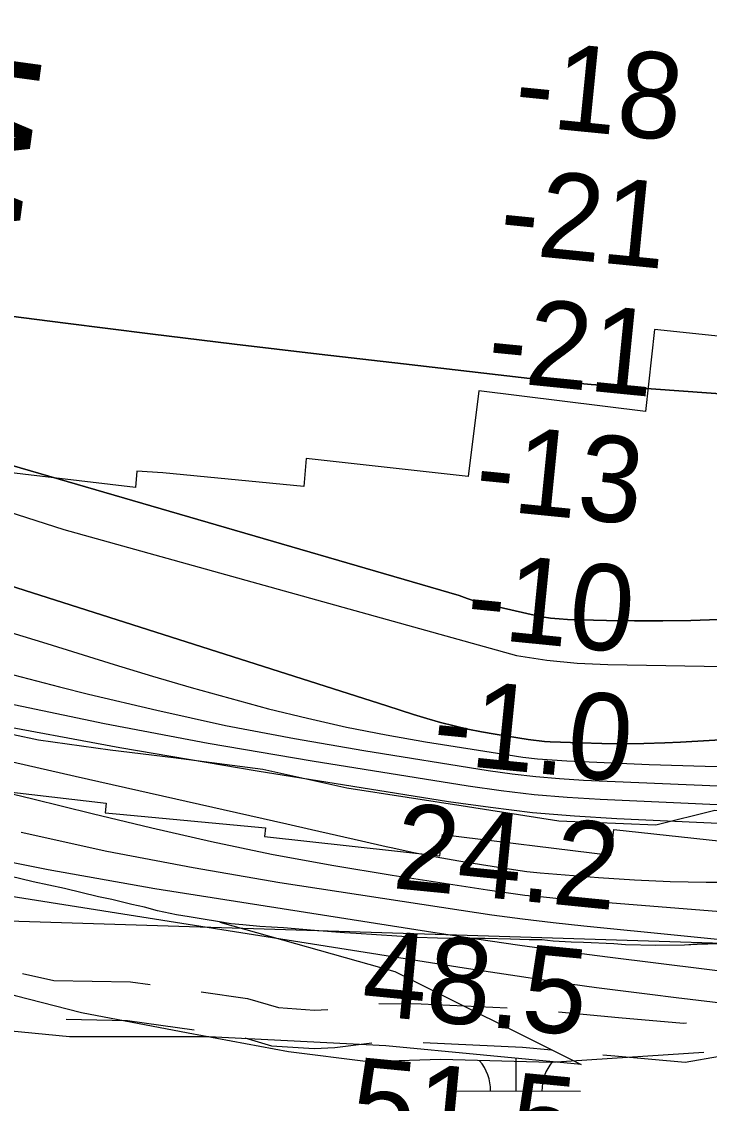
# Model space of a CAD drawing. Extents: x 3161615 to 3199515, y 867541 to 892976.
# Drawn here: x 3193214 to 3193749, y 877359 to 878200 of the extents above; entities that cross this region are included whole.
import ezdxf

# ---------------------------------------------------------------- set-up
doc = ezdxf.new("R2010")
doc.units = 0
for name, color, linetype in [('V-RIVR-EDGE', 7, 'Continuous'), ('V-RIVR-RANG', 7, 'Continuous'), ('V-ROAD-CNTR', 7, 'Continuous'), ('V-RRAP-RVMT', 7, 'Continuous'), ('V-SITE-VEGE', 7, 'Continuous'), ('V-TOPO-DPTH', 7, 'Continuous'), ('V-TOPO-GNAM-IDEN', 7, 'Continuous'), ('V-TOPO-MAJR', 7, 'Continuous'), ('V-TOPO-MINR', 7, 'Continuous'), ('V-TOPO-WATR', 7, 'Continuous'), ('V-WETL-SWMP', 7, 'Continuous')]:
    doc.layers.add(name, color=color, linetype=linetype)

msp = doc.modelspace()

# ---------------------------------------------------------------- linework, layer by layer
at = {"layer": 'V-RIVR-EDGE'}
msp.add_lwpolyline([(3193187.73, 877649.62), (3193226.82, 877641.41), (3193282.59, 877633.64), (3193331.7, 877627.8), (3193401.3, 877618.57), (3193466.59, 877604.1), (3193560.5, 877589.56), (3193631.53, 877578.42), (3193706.87, 877575.37), (3193752.67, 877586.7), (3193793.21, 877586.6), (3193828.99, 877591.76), (3193852.83, 877591.7), (3193931.5, 877583.88), (3193984.9, 877583.27), (3194042.6, 877580.74), (3194081.72, 877585.41), (3194155.15, 877582.85), (3194189.96, 877582.76), (3194241.48, 877588.83), (3194251.49, 877588.33)], dxfattribs=at)
at = {"layer": 'V-ROAD-CNTR'}
for points in [[(3192401.53, 877727.58), (3192442.78, 877709.28), (3192486.46, 877690.57), (3192563.54, 877673.44), (3192644.75, 877638.17), (3192709.25, 877614.86), (3192772.01, 877595.35), (3192823.77, 877581.44), (3192914.87, 877557.32), (3192945.78, 877549.71), (3192973.9, 877535.8), (3193038.3, 877511.87), (3193069.76, 877494.32), (3193121.8, 877470.08), (3193154.79, 877457.92), (3193208.71, 877442.64), (3193260.31, 877429.26), (3193343.3, 877413.66), (3193421.31, 877399.13), (3193483.11, 877391.2), (3193539.54, 877393.2), (3193625.46, 877390.66), (3193744.1, 877398.46)], [(3193214.32, 877459.68), (3193238.62, 877454.36), (3193298.48, 877453.18), (3193313.58, 877451.05)], [(3193353.19, 877445.45), (3193389.25, 877440.36), (3193413.42, 877433.25), (3193441.47, 877431.32), (3193451.73, 877431.82)], [(3193491.44, 877436.36), (3193524.33, 877436.18), (3193591.36, 877432.98)], [(3193631.23, 877429.91), (3193677.85, 877425.58), (3193728.41, 877420.96), (3193730.79, 877421.38)], [(3193248.34, 877424.17), (3193296.08, 877423.22), (3193347.82, 877415.91)], [(3193387.29, 877409.67), (3193408.09, 877403.55), (3193441.17, 877401.27), (3193457.22, 877402.06), (3193486.06, 877405.85)], [(3193526.02, 877406.06), (3193603.32, 877402.37), (3193625.84, 877400.28)], [(3193665.67, 877396.58), (3193675.1, 877395.71), (3193729.69, 877390.72), (3193756.37, 877395.44), (3193764.67, 877397.71)]]:
    msp.add_lwpolyline(points, dxfattribs=at)
at = {"layer": 'V-RRAP-RVMT'}
for p, q in [((3193705.76, 877960.62), (3193698.96, 877896.87)), ((3193833.52, 877947), (3193705.76, 877960.62)), ((3193569.31, 877912.96), (3193561.07, 877846.21)), ((3193698.96, 877896.87), (3193569.31, 877912.96)), ((3193434.85, 877860.32), (3193433.05, 877838.34)), ((3193561.07, 877846.21), (3193434.85, 877860.32)), ((3193302.14, 877837.69), (3193180.59, 877851.93)), ((3193303.33, 877850.41), (3193302.14, 877837.69)), ((3193323.56, 877848.97), (3193303.33, 877850.41)), ((3193433.05, 877838.34), (3193323.56, 877848.97)), ((3193149.11, 877607.48), (3193279.34, 877592.22)), ((3193279.34, 877592.22), (3193278.56, 877584.63)), ((3193278.56, 877584.63), (3193290.07, 877583.55)), ((3193290.07, 877583.55), (3193403.32, 877572.93)), ((3193403.32, 877572.93), (3193402.62, 877566.2)), ((3193671.8, 877551.84), (3193674.24, 877571.64)), ((3193674.24, 877571.64), (3193803.97, 877557.83)), ((3193402.62, 877566.2), (3193538.89, 877551.1)), ((3193538.89, 877551.1), (3193541.06, 877567.69)), ((3193541.06, 877567.69), (3193671.8, 877551.84))]:
    msp.add_line(p, q, dxfattribs=at)
at = {"layer": 'V-SITE-VEGE'}
for p, q in [((3193222.61, 877530.98), (3193204.64, 877535.34)), ((3193247.09, 877525.73), (3193222.61, 877530.98)), ((3193273.55, 877519.43), (3193247.09, 877525.73)), ((3193283.79, 877517.22), (3193273.55, 877519.43)), ((3193299.51, 877513.4), (3193283.79, 877517.22)), ((3193309.25, 877511.2), (3193299.51, 877513.4)), ((3193319.48, 877508.5), (3193309.25, 877511.2)), ((3193334.22, 877505.44), (3193319.48, 877508.5)), ((3193343.97, 877503.75), (3193334.22, 877505.44)), ((3193353.22, 877502.31), (3193343.97, 877503.75)), ((3193367.47, 877499.77), (3193353.22, 877502.31)), ((3193376.72, 877498.33), (3193367.47, 877499.77)), ((3193385.74, 877497.65), (3193376.72, 877498.33)), ((3193399, 877496.39), (3193385.74, 877497.65)), ((3193408.02, 877495.71), (3193399, 877496.39)), ((3193417.29, 877495.27), (3193408.02, 877495.71)), ((3193441.33, 877493.04), (3193417.29, 877495.27)), ((3193464.87, 877491.32), (3193441.33, 877493.04)), ((3193473.89, 877490.9), (3193464.87, 877491.32)), ((3193521.23, 877487.7), (3193473.89, 877490.9)), ((3193537.02, 877487.14), (3193521.23, 877487.7)), ((3193547.3, 877486.94), (3193537.02, 877487.14)), ((3193573.89, 877486.91), (3193547.3, 877486.94)), ((3193593.95, 877486.52), (3193573.89, 877486.91)), ((3193608.48, 877485.98), (3193593.95, 877486.52)), ((3193618.26, 877485.79), (3193608.48, 877485.98)), ((3193627.02, 877484.86), (3193618.26, 877485.79)), ((3193641.05, 877484.08), (3193627.02, 877484.86)), ((3193650.58, 877483.89), (3193641.05, 877484.08)), ((3193674.13, 877482.68), (3193650.58, 877483.89)), ((3193683.4, 877481.99), (3193674.13, 877482.68)), ((3193706.97, 877481.52), (3193683.4, 877481.99)), ((3193729.3, 877481.83), (3193706.97, 877481.52)), ((3193739.09, 877482.39), (3193729.3, 877481.83)), ((3193764.19, 877483.15), (3193739.09, 877482.39))]:
    msp.add_line(p, q, dxfattribs=at)
at = {"layer": 'V-TOPO-DPTH'}
msp.add_line((3197197.02, 877374.43), (3187419.13, 877683.17), dxfattribs=at)
for points in [[(3192807.84, 878021.74), (3193247.93, 877965.55), (3193313.58, 877957.3), (3193379.25, 877949.22), (3193444.96, 877941.41), (3193510.68, 877933.77), (3193613.37, 877922.04), (3193627.78, 877920.49), (3193642.19, 877919.06), (3193656.62, 877917.81), (3193671.06, 877916.68), (3193781.96, 877908.75), (3193851.84, 877903.52), (3193921.7, 877897.98), (3193991.52, 877891.99), (3194061.31, 877885.7), (3194374.98, 877856.38)], [(3194374.98, 877856.38), (3194061.31, 877885.7), (3193991.52, 877891.99), (3193921.7, 877897.98), (3193851.84, 877903.52), (3193781.96, 877908.75), (3193671.06, 877916.68), (3193656.62, 877917.81), (3193642.19, 877919.06), (3193627.78, 877920.49), (3193613.37, 877922.04), (3193510.68, 877933.77), (3193444.96, 877941.41), (3193379.25, 877949.22), (3193313.58, 877957.3), (3193247.93, 877965.55), (3192807.84, 878021.74)], [(3193755.81, 877734.91), (3193734.01, 877734.32), (3193712.21, 877733.98), (3193690.41, 877734.04), (3193668.6, 877734.35), (3193638.16, 877735.06), (3193631.6, 877735.41), (3193625.07, 877736.03), (3193618.6, 877737.04), (3193612.15, 877738.31), (3193579.43, 877745.81), (3193572.94, 877747.45), (3193566.51, 877749.28), (3193560.17, 877751.41), (3193553.88, 877753.72), (3192901.22, 877943.4)], [(3193755.81, 877734.91), (3193734.01, 877734.32), (3193712.21, 877733.98), (3193690.41, 877734.04), (3193668.6, 877734.35), (3193638.16, 877735.06), (3193631.6, 877735.41), (3193625.07, 877736.03), (3193618.6, 877737.04), (3193612.15, 877738.31), (3193579.43, 877745.81), (3193572.94, 877747.45), (3193566.51, 877749.28), (3193560.17, 877751.41), (3193553.88, 877753.72), (3192901.22, 877943.4)], [(3192969.97, 877836.06), (3193497.69, 877667.85), (3193508.04, 877664.39), (3193518.44, 877661.07), (3193528.9, 877657.95), (3193539.41, 877654.98), (3193549.98, 877652.28), (3193560.61, 877649.81), (3193571.31, 877647.69), (3193582.05, 877645.8), (3193607.62, 877641.72), (3193611.86, 877641.12), (3193616.12, 877640.61), (3193620.38, 877640.26), (3193624.66, 877640), (3193648.67, 877638.98), (3193664.97, 877638.5), (3193681.26, 877638.31), (3193697.55, 877638.57), (3193713.83, 877639.11), (3193726.07, 877639.68), (3193748.47, 877640.83), (3193770.86, 877642.11)], [(3193770.86, 877642.11), (3193748.47, 877640.83), (3193726.07, 877639.68), (3193713.83, 877639.11), (3193697.55, 877638.57), (3193681.26, 877638.31), (3193664.97, 877638.5), (3193648.67, 877638.98), (3193624.66, 877640), (3193620.38, 877640.26), (3193616.12, 877640.61), (3193611.86, 877641.12), (3193607.62, 877641.72), (3193582.05, 877645.8), (3193571.31, 877647.69), (3193560.61, 877649.81), (3193549.98, 877652.28), (3193539.41, 877654.98), (3193528.9, 877657.95), (3193518.44, 877661.07), (3193508.04, 877664.39), (3193497.69, 877667.85), (3192969.97, 877836.06)], [(3193201.51, 877693.43), (3193243.17, 877682.7), (3193265.78, 877677.01), (3193318.95, 877664.39), (3193372.31, 877652.7), (3193425.96, 877642.43), (3193479.81, 877633.11), (3193576.59, 877617.66), (3193595.04, 877615.05), (3193613.52, 877612.86), (3193632.07, 877611.31), (3193650.67, 877610.19), (3193755.02, 877605.74), (3193825.84, 877603.43), (3193896.65, 877602.06), (3193967.49, 877602.12), (3194038.33, 877603.13), (3194391.75, 877611.71)], [(3193201.51, 877693.43), (3193243.17, 877682.7), (3193265.78, 877677.01), (3193318.95, 877664.39), (3193372.31, 877652.7), (3193425.96, 877642.43), (3193479.81, 877633.11), (3193576.59, 877617.66), (3193595.04, 877615.05), (3193613.52, 877612.86), (3193632.07, 877611.31), (3193650.67, 877610.19), (3193755.02, 877605.74), (3193825.84, 877603.43), (3193896.65, 877602.06), (3193967.49, 877602.12), (3194038.33, 877603.13), (3194391.75, 877611.71)]]:
    msp.add_lwpolyline(points, dxfattribs=at)
at = {"layer": 'V-TOPO-MAJR'}
msp.add_lwpolyline([(3193213.34, 877569.68), (3193280.04, 877554.83), (3193347.17, 877542.02), (3193414.57, 877530.58), (3193555.62, 877508.85), (3193579.38, 877505.38), (3193603.17, 877502.17), (3193627.01, 877499.34), (3193650.88, 877496.77), (3194171.04, 877444.96), (3194206.18, 877441.83), (3194241.36, 877439.19), (3194276.58, 877437.29)], dxfattribs=at)
at = {"layer": 'V-TOPO-MINR'}
for points in [[(3194374.98, 877856.38), (3194061.31, 877885.7), (3193991.52, 877891.99), (3193921.7, 877897.98), (3193851.84, 877903.52), (3193781.96, 877908.75), (3193671.06, 877916.68), (3193656.62, 877917.81), (3193642.19, 877919.06), (3193627.78, 877920.49), (3193613.37, 877922.04), (3193510.68, 877933.77), (3193444.96, 877941.41), (3193379.25, 877949.22), (3193313.58, 877957.3), (3193247.93, 877965.55), (3192807.84, 878021.74)], [(3192901.22, 877943.4), (3193553.88, 877753.72), (3193560.17, 877751.41), (3193566.51, 877749.28), (3193572.94, 877747.45), (3193579.43, 877745.81), (3193612.15, 877738.31), (3193618.6, 877737.04), (3193625.07, 877736.03), (3193631.6, 877735.41), (3193638.16, 877735.06), (3193668.6, 877734.35), (3193690.41, 877734.04), (3193712.21, 877733.98), (3193734.01, 877734.32), (3193755.81, 877734.91)], [(3192969.97, 877836.06), (3193497.69, 877667.85), (3193508.04, 877664.39), (3193518.44, 877661.07), (3193528.9, 877657.95), (3193539.41, 877654.98), (3193549.98, 877652.28), (3193560.61, 877649.81), (3193571.31, 877647.69), (3193582.05, 877645.8), (3193607.62, 877641.72), (3193611.86, 877641.12), (3193616.12, 877640.61), (3193620.38, 877640.26), (3193624.66, 877640), (3193648.67, 877638.98), (3193664.97, 877638.5), (3193681.26, 877638.31), (3193697.55, 877638.57), (3193713.83, 877639.11), (3193726.07, 877639.68), (3193748.47, 877640.83), (3193770.86, 877642.11)], [(3193203.09, 877819.06), (3193246.45, 877805.06), (3193598.53, 877706.94), (3193622.06, 877703.32), (3193645.76, 877701.17), (3193669.59, 877700.01), (3193774.53, 877698.15), (3193850.91, 877697.04), (3193927.3, 877696.24), (3194003.7, 877695.91), (3194080.09, 877695.9), (3194318.79, 877696.6)], [(3193177.11, 877733.39), (3193233.23, 877716.33), (3193285.61, 877700.02), (3193315.5, 877690.95), (3193345.46, 877682.14), (3193375.54, 877673.75), (3193405.7, 877665.62), (3193436.02, 877658.16), (3193466.46, 877651.29), (3193497.08, 877645.32), (3193527.84, 877639.94), (3193592.1, 877629.69), (3193603.45, 877628.08), (3193614.82, 877626.73), (3193626.23, 877625.78), (3193637.67, 877625.1), (3193701.83, 877622.36), (3193745.38, 877621.02), (3193788.92, 877620.37)], [(3193197.91, 877671.07), (3193278.13, 877654.04), (3193358.72, 877638.9), (3193439.57, 877625.02), (3193561.08, 877605.63), (3193586.62, 877602), (3193612.23, 877598.96), (3193637.92, 877596.79), (3193663.67, 877595.2), (3193817.39, 877588.38), (3193913.39, 877584.66), (3194009.41, 877581.67), (3194105.46, 877579.76), (3194201.53, 877578.58), (3194329.32, 877577.73)], [(3193183.77, 877655.09), (3193290.19, 877635.48), (3193396.9, 877617.32), (3193545.57, 877593.6), (3193578.21, 877588.96), (3193610.93, 877585.04), (3193643.76, 877582.24), (3193676.66, 877580.16), (3193992.09, 877565.61), (3194058.7, 877562.85), (3194125.33, 877560.52), (3194191.98, 877558.82), (3194258.64, 877557.54)], [(3193170.02, 877632.66), (3193255.37, 877613.3), (3193419.84, 877575.98), (3193439.19, 877571.6), (3193458.54, 877567.22), (3193477.9, 877562.86), (3193497.25, 877558.5), (3193501.11, 877557.63), (3193518.57, 877553.9), (3193536.08, 877550.4), (3193553.66, 877547.26), (3193571.28, 877544.36), (3193596.24, 877540.51), (3193601.42, 877539.77), (3193606.61, 877539.11), (3193611.82, 877538.55), (3193617.04, 877538.08), (3193662.31, 877534.43), (3193690.19, 877532.59), (3193718.08, 877531.29), (3193745.99, 877530.81), (3193773.93, 877530.87)], [(3193175.95, 877606.65), (3193222.29, 877595.47), (3193268.63, 877584.27), (3193314.97, 877573.05), (3193361.43, 877562.42), (3193408.04, 877552.59), (3193454.88, 877543.94), (3193501.89, 877536.09), (3193575.93, 877524.68), (3193590.4, 877522.61), (3193604.9, 877520.75), (3193619.44, 877519.21), (3193634, 877517.87), (3193760.43, 877507.68), (3193838.25, 877502.92), (3193916.1, 877500.18), (3193994, 877500.47), (3194071.93, 877502.77), (3194317.9, 877514.81)], [(3193152.04, 877556.98), (3193234.46, 877540.51), (3193317.3, 877525.94), (3193533.44, 877491.78), (3193567.33, 877486.6), (3193601.25, 877481.65), (3193635.23, 877477.04), (3193669.23, 877472.66), (3193823.81, 877453.56), (3193916.26, 877442.38), (3194008.74, 877431.51), (3194101.28, 877421.12), (3194193.86, 877411.04), (3194357.04, 877393.7)], [(3193128.23, 877531.96), (3193557.85, 877464.12), (3193578.42, 877460.92), (3193599, 877457.79), (3193619.59, 877454.75), (3193640.2, 877451.77), (3193660.82, 877448.92), (3193681.45, 877446.15), (3193702.1, 877443.53), (3193722.76, 877441), (3194326.72, 877369.09)]]:
    msp.add_lwpolyline(points, dxfattribs=at)
at = {"layer": 'V-TOPO-WATR'}
msp.add_lwpolyline([(3193201.51, 877693.43), (3193243.17, 877682.7), (3193265.78, 877677.01), (3193318.95, 877664.39), (3193372.31, 877652.7), (3193425.96, 877642.43), (3193479.81, 877633.11), (3193576.59, 877617.66), (3193595.04, 877615.05), (3193613.52, 877612.86), (3193632.07, 877611.31), (3193650.67, 877610.19), (3193755.02, 877605.74), (3193825.84, 877603.43), (3193896.65, 877602.06), (3193967.49, 877602.12), (3194038.33, 877603.13), (3194391.75, 877611.71)], dxfattribs=at)
at = {"layer": 'V-WETL-SWMP'}
for p, q in [((3193376.72, 877498.33), (3193367.82, 877499.72)), ((3193367.82, 877499.72), (3193504.04, 877461.27)), ((3193385.74, 877497.65), (3193376.72, 877498.33)), ((3193399.01, 877496.39), (3193385.74, 877497.65)), ((3193408.02, 877495.71), (3193399.01, 877496.39)), ((3193417.29, 877495.28), (3193408.02, 877495.71)), ((3193441.33, 877493.04), (3193417.29, 877495.28)), ((3193464.87, 877491.33), (3193441.33, 877493.04)), ((3193473.89, 877490.9), (3193464.87, 877491.33)), ((3193521.23, 877487.7), (3193473.89, 877490.9)), ((3193537.02, 877487.14), (3193521.23, 877487.7)), ((3193547.3, 877486.94), (3193537.02, 877487.14)), ((3193573.89, 877486.91), (3193547.3, 877486.94)), ((3193593.95, 877486.52), (3193573.89, 877486.91)), ((3193608.48, 877485.98), (3193593.95, 877486.52)), ((3193618.26, 877485.79), (3193608.48, 877485.98)), ((3193627.02, 877484.86), (3193618.26, 877485.79)), ((3193641.05, 877484.08), (3193627.02, 877484.86)), ((3193650.58, 877483.89), (3193641.05, 877484.08)), ((3193674.13, 877482.68), (3193650.58, 877483.89)), ((3193683.4, 877481.99), (3193674.13, 877482.68)), ((3193706.97, 877481.53), (3193683.4, 877481.99)), ((3193729.3, 877481.84), (3193706.97, 877481.53)), ((3193739.09, 877482.4), (3193729.3, 877481.84)), ((3193764.19, 877483.15), (3193739.09, 877482.4)), ((3193504.04, 877461.27), (3193648.75, 877388.86)), ((3193250.81, 877410.59), (3193098.86, 877425.07)), ((3193359.33, 877410.59), (3193250.81, 877410.59)), ((3193496.81, 877403.35), (3193359.33, 877410.59)), ((3193648.75, 877388.86), (3193496.81, 877403.35)), ((3193598.31, 877368.33), (3193598.38, 877393.66)), ((3193548.31, 877368.47), (3193648.31, 877368.19))]:
    msp.add_line(p, q, dxfattribs=at)
for centre, start, end in [((3193543.07, 877368.96), 359.06985, 40.61351), ((3193653.56, 877368.65), 140.64401, 180.61351)]:
    msp.add_arc(centre, 35.25, start, end, dxfattribs=at)

# ---------------------------------------------------------------- texts
at = {"layer": 'V-RIVR-RANG'}
for s, rotation, p in [('-18', 354.32417, (3193595.36, 878119.84)), ('-21', 354.32417, (3193583.68, 878020.51)), ('-21', 354.32417, (3193574.35, 877920.95)), ('-13', 354.32417, (3193564.77, 877821.41)), ('-10', 354.32417, (3193557.81, 877721.61)), ('-1.0', 354.32417, (3193531.68, 877623.71)), ('24.2', 354.32417, (3193501.1, 877526.26)), ('48.5', 354.50833, (3193476.88, 877427.8)), ('51.5', 354.50833, (3193467.56, 877328.23))]:
    msp.add_text(s, height=67, rotation=rotation, dxfattribs=at).set_placement(p)
at = {"layer": 'V-TOPO-GNAM-IDEN'}
msp.add_text('WHITE FLAG LDG.', height=99.9998, rotation=82.20386, dxfattribs=at).set_placement((3193208.82, 878017.98))

doc.saveas('drawing.dxf')
